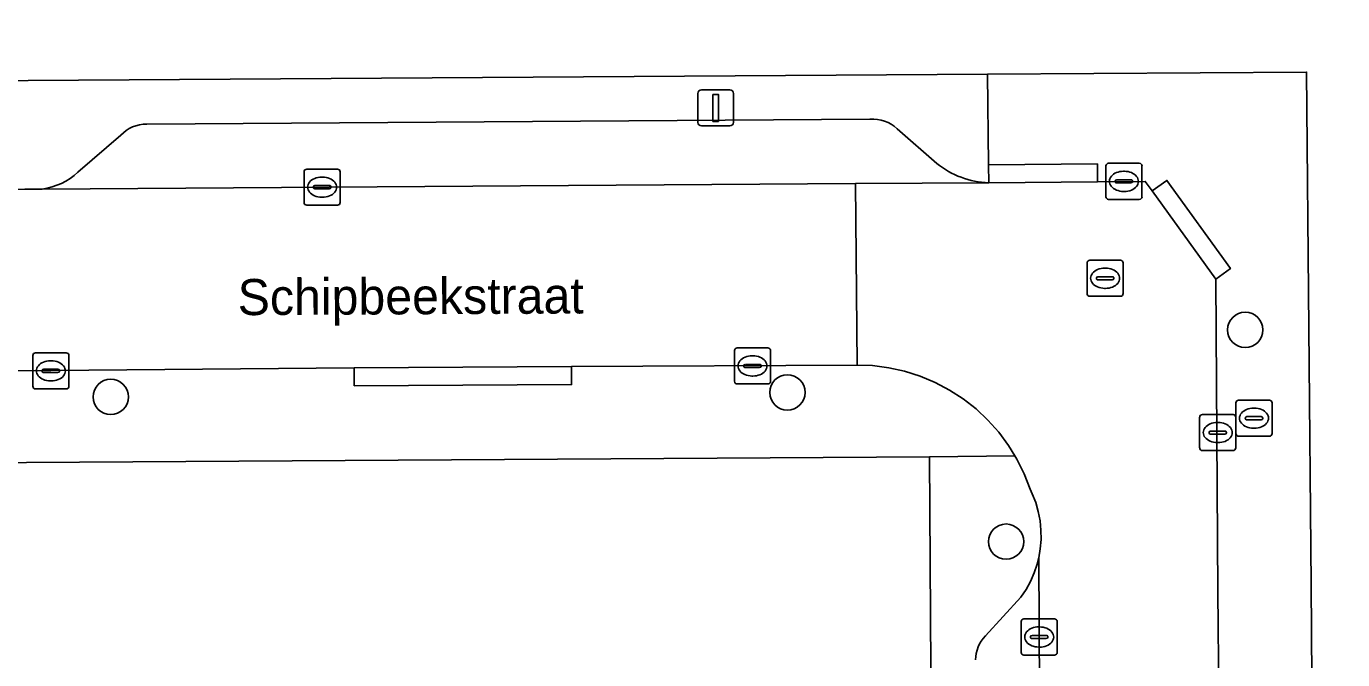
# Model space of a CAD drawing. Extents: x 157320 to 158835, y 386650 to 388491.
# Drawn here: x 157943.32 to 157979.8, y 387664.06 to 387681.62 of the extents above; entities that cross this region are included whole.
import ezdxf

# ---------------------------------------------------------------- set-up
doc = ezdxf.new("R2010")
doc.units = 0
for name, color, linetype in [('IMGEO_Boom', 7, 'Continuous'), ('IMGEO_Brandkraan', 7, 'Continuous'), ('IMGEO_Erf', 7, 'Continuous'), ('IMGEO_Kolk', 7, 'Continuous'), ('IMGEO_Lichtmast', 7, 'Continuous'), ('IMGEO_Openbare_ruimte_label', 7, 'Continuous'), ('IMGEO_Parkeervlak_open', 7, 'Continuous'), ('IMGEO_Rijbaan_lokaal_open', 7, 'Continuous'), ('IMGEO_Rioolput', 7, 'Continuous'), ('IMGEO_Voetpad_open', 7, 'Continuous')]:
    doc.layers.add(name, color=color, linetype=linetype)

msp = doc.modelspace()

# ---------------------------------------------------------------- linework, layer by layer
at = {"layer": 'IMGEO_Boom'}
for centre in [(157977.095, 387673.203), (157964.41, 387671.468), (157945.66, 387671.345), (157970.47, 387667.332)]:
    msp.add_circle(centre, 0.489, dxfattribs=at)
at = {"layer": 'IMGEO_Brandkraan'}
for p, q in [((157976.838, 387670.328), (157976.838, 387671.18)), ((157976.913, 387671.254), (157977.765, 387671.254)), ((157977.839, 387671.18), (157977.839, 387670.328)), ((157977.14, 387670.797), (157977.538, 387670.797)), ((157977.326, 387671.034), (157977.351, 387671.034)), ((157977.097, 387670.748), (157977.097, 387670.76)), ((157977.535, 387670.711), (157977.137, 387670.711)), ((157977.349, 387670.474), (157977.324, 387670.474)), ((157977.581, 387670.76), (157977.581, 387670.748)), ((157977.765, 387670.254), (157976.913, 387670.254))]:
    msp.add_line(p, q, dxfattribs=at)
for points in [[(157976.838, 387670.328), (157976.838, 387671.18)], [(157976.913, 387671.254), (157977.765, 387671.254)], [(157977.839, 387671.18), (157977.839, 387670.328)], [(157977.765, 387670.254), (157976.913, 387670.254)]]:
    msp.add_lwpolyline(points, dxfattribs=at)
for centre, radius, start, end in [((157976.915, 387671.178), 0.0765, 91.552, 178.448), ((157976.915, 387671.178), 0.0765, 91.552, 178.448), ((157977.763, 387671.178), 0.0765, 1.552, 88.448), ((157977.763, 387671.178), 0.0765, 1.552, 88.448), ((157977.137, 387670.757), 0.0403, 85.8775, 175.7526), ((157977.542, 387670.759), 0.0386, 1.7309, 96.639), ((157977.134, 387670.747), 0.0366, 178.938, 274.7102), ((157977.538, 387670.754), 0.043, 264.8664, 352.4533), ((157976.915, 387670.33), 0.0765, 181.552, 268.448), ((157976.915, 387670.33), 0.0765, 181.552, 268.448), ((157977.763, 387670.33), 0.0765, 271.552, 358.448), ((157977.763, 387670.33), 0.0765, 271.552, 358.448)]:
    msp.add_arc(centre, radius, start, end, dxfattribs=at)
for centre, major_axis, ratio, start_param, end_param in [((157977.325, 387670.754), (-0.387, 0.002), 0.722429, 4.712389, 7.853982), ((157977.35, 387670.754), (-0.39, 0.002), 0.717154, 1.570796, 4.712389)]:
    msp.add_ellipse(centre, major_axis=major_axis, ratio=ratio, start_param=start_param, end_param=end_param, dxfattribs=at)
at = {"layer": 'IMGEO_Erf'}
for points in [[(157879.753, 387772.965), (157881.386, 387750), (157882.31, 387736.704), (157882.388, 387735.931), (157882.547, 387718.802), (157882.583, 387714.932), (157882.685, 387703.982), (157882.918, 387679.673), (157935.559, 387680.067), (157935.373, 387702.056), (157932.007, 387704.554), (157921.102, 387704.43), (157921.002, 387713.451), (157944.155, 387713.802), (157944.281, 387710.855), (157940.402, 387707.577), (157940.566, 387680.099), (157969.955, 387680.292), (157978.794, 387680.35), (157978.925, 387666.151), (157979.338, 387606.891), (157992.207, 387607.036)], [(157935.463, 387637.473), (157968.551, 387637.473), (157968.348, 387669.681), (157882.963, 387669.147)]]:
    msp.add_lwpolyline(points, dxfattribs=at)
at = {"layer": 'IMGEO_Kolk'}
for p, q in [((157973.234, 387676.895), (157973.234, 387677.747)), ((157973.309, 387677.821), (157974.161, 387677.821)), ((157974.235, 387677.747), (157974.235, 387676.895)), ((157951.016, 387676.734), (157951.016, 387677.586)), ((157951.091, 387677.66), (157951.943, 387677.66)), ((157951.504, 387677.44), (157951.529, 387677.44)), ((157952.017, 387677.586), (157952.017, 387676.734)), ((157973.536, 387677.364), (157973.934, 387677.364)), ((157973.722, 387677.601), (157973.747, 387677.601)), ((157951.275, 387677.154), (157951.275, 387677.166)), ((157951.713, 387677.117), (157951.315, 387677.117)), ((157951.318, 387677.203), (157951.716, 387677.203)), ((157951.759, 387677.166), (157951.759, 387677.154)), ((157973.493, 387677.315), (157973.493, 387677.327)), ((157973.931, 387677.278), (157973.533, 387677.278)), ((157973.745, 387677.041), (157973.72, 387677.041)), ((157973.977, 387677.327), (157973.977, 387677.315)), ((157951.943, 387676.66), (157951.091, 387676.66)), ((157951.527, 387676.88), (157951.502, 387676.88)), ((157974.161, 387676.821), (157973.309, 387676.821)), ((157962.942, 387671.777), (157962.942, 387672.629)), ((157963.017, 387672.703), (157963.869, 387672.703)), ((157963.943, 387672.629), (157963.943, 387671.777)), ((157943.501, 387671.641), (157943.501, 387672.493)), ((157943.576, 387672.567), (157944.428, 387672.567)), ((157943.989, 387672.347), (157944.014, 387672.347)), ((157944.502, 387672.493), (157944.502, 387671.641)), ((157963.244, 387672.246), (157963.642, 387672.246)), ((157963.43, 387672.483), (157963.455, 387672.483)), ((157943.76, 387672.061), (157943.76, 387672.073)), ((157944.198, 387672.024), (157943.8, 387672.024)), ((157943.803, 387672.11), (157944.201, 387672.11)), ((157944.244, 387672.073), (157944.244, 387672.061)), ((157963.201, 387672.197), (157963.201, 387672.209)), ((157963.639, 387672.16), (157963.241, 387672.16)), ((157963.453, 387671.923), (157963.428, 387671.923)), ((157963.685, 387672.209), (157963.685, 387672.197)), ((157944.428, 387671.567), (157943.576, 387671.567)), ((157944.012, 387671.787), (157943.987, 387671.787)), ((157963.869, 387671.703), (157963.017, 387671.703)), ((157975.908, 387670.856), (157976.76, 387670.856)), ((157975.833, 387669.93), (157975.833, 387670.782)), ((157976.321, 387670.636), (157976.346, 387670.636)), ((157976.834, 387670.782), (157976.834, 387669.93)), ((157976.092, 387670.35), (157976.092, 387670.362)), ((157976.53, 387670.313), (157976.132, 387670.313)), ((157976.135, 387670.399), (157976.533, 387670.399)), ((157976.344, 387670.076), (157976.319, 387670.076)), ((157976.576, 387670.362), (157976.576, 387670.35)), ((157976.76, 387669.856), (157975.908, 387669.856)), ((157970.886, 387664.262), (157970.886, 387665.114)), ((157970.961, 387665.188), (157971.813, 387665.188)), ((157971.374, 387664.968), (157971.399, 387664.968)), ((157971.887, 387665.114), (157971.887, 387664.262)), ((157971.145, 387664.682), (157971.145, 387664.694)), ((157971.583, 387664.645), (157971.185, 387664.645)), ((157971.188, 387664.731), (157971.586, 387664.731)), ((157971.629, 387664.694), (157971.629, 387664.682)), ((157971.397, 387664.408), (157971.372, 387664.408)), ((157971.813, 387664.188), (157970.961, 387664.188))]:
    msp.add_line(p, q, dxfattribs=at)
for points in [[(157973.234, 387676.895), (157973.234, 387677.747)], [(157973.309, 387677.821), (157974.161, 387677.821)], [(157974.235, 387677.747), (157974.235, 387676.895)], [(157951.016, 387676.734), (157951.016, 387677.586)], [(157951.091, 387677.66), (157951.943, 387677.66)], [(157952.017, 387677.586), (157952.017, 387676.734)], [(157951.943, 387676.66), (157951.091, 387676.66)], [(157974.161, 387676.821), (157973.309, 387676.821)], [(157962.942, 387671.777), (157962.942, 387672.629)], [(157963.017, 387672.703), (157963.869, 387672.703)], [(157963.943, 387672.629), (157963.943, 387671.777)], [(157943.501, 387671.641), (157943.501, 387672.493)], [(157943.576, 387672.567), (157944.428, 387672.567)], [(157944.502, 387672.493), (157944.502, 387671.641)], [(157944.428, 387671.567), (157943.576, 387671.567)], [(157963.869, 387671.703), (157963.017, 387671.703)], [(157975.908, 387670.856), (157976.76, 387670.856)], [(157975.833, 387669.93), (157975.833, 387670.782)], [(157976.834, 387670.782), (157976.834, 387669.93)], [(157976.76, 387669.856), (157975.908, 387669.856)], [(157970.886, 387664.262), (157970.886, 387665.114)], [(157970.961, 387665.188), (157971.813, 387665.188)], [(157971.887, 387665.114), (157971.887, 387664.262)], [(157971.813, 387664.188), (157970.961, 387664.188)]]:
    msp.add_lwpolyline(points, dxfattribs=at)
for centre, radius, start, end in [((157973.311, 387677.745), 0.0765, 91.552, 178.448), ((157973.311, 387677.745), 0.0765, 91.552, 178.448), ((157974.159, 387677.745), 0.0765, 1.552, 88.448), ((157974.159, 387677.745), 0.0765, 1.552, 88.448), ((157951.093, 387677.584), 0.0765, 91.552, 178.448), ((157951.093, 387677.584), 0.0765, 91.552, 178.448), ((157951.941, 387677.584), 0.0765, 1.552, 88.448), ((157951.941, 387677.584), 0.0765, 1.552, 88.448), ((157973.533, 387677.324), 0.0403, 85.8775, 175.7526), ((157973.938, 387677.326), 0.0386, 1.7309, 96.639), ((157951.315, 387677.163), 0.0403, 85.8775, 175.7526), ((157951.312, 387677.153), 0.0366, 178.938, 274.7102), ((157951.716, 387677.16), 0.043, 264.8664, 352.4533), ((157951.72, 387677.165), 0.0386, 1.7309, 96.639), ((157973.53, 387677.314), 0.0366, 178.938, 274.7102), ((157973.934, 387677.321), 0.043, 264.8664, 352.4533), ((157951.093, 387676.736), 0.0765, 181.552, 268.448), ((157951.093, 387676.736), 0.0765, 181.552, 268.448), ((157951.941, 387676.736), 0.0765, 271.552, 358.448), ((157951.941, 387676.736), 0.0765, 271.552, 358.448), ((157973.311, 387676.897), 0.0765, 181.552, 268.448), ((157973.311, 387676.897), 0.0765, 181.552, 268.448), ((157974.159, 387676.897), 0.0765, 271.552, 358.448), ((157974.159, 387676.897), 0.0765, 271.552, 358.448), ((157963.019, 387672.627), 0.0765, 91.552, 178.448), ((157963.019, 387672.627), 0.0765, 91.552, 178.448), ((157963.867, 387672.627), 0.0765, 1.552, 88.448), ((157963.867, 387672.627), 0.0765, 1.552, 88.448), ((157943.578, 387672.491), 0.0765, 91.552, 178.448), ((157943.578, 387672.491), 0.0765, 91.552, 178.448), ((157944.426, 387672.491), 0.0765, 1.552, 88.448), ((157944.426, 387672.491), 0.0765, 1.552, 88.448), ((157963.241, 387672.206), 0.0403, 85.8775, 175.7526), ((157963.646, 387672.208), 0.0386, 1.7309, 96.639), ((157943.8, 387672.07), 0.0403, 85.8775, 175.7526), ((157943.797, 387672.06), 0.0366, 178.938, 274.7102), ((157944.201, 387672.067), 0.043, 264.8664, 352.4533), ((157944.205, 387672.072), 0.0386, 1.7309, 96.639), ((157963.238, 387672.196), 0.0366, 178.938, 274.7102), ((157963.642, 387672.203), 0.043, 264.8664, 352.4533), ((157943.578, 387671.643), 0.0765, 181.552, 268.448), ((157943.578, 387671.643), 0.0765, 181.552, 268.448), ((157944.426, 387671.643), 0.0765, 271.552, 358.448), ((157944.426, 387671.643), 0.0765, 271.552, 358.448), ((157963.019, 387671.779), 0.0765, 181.552, 268.448), ((157963.019, 387671.779), 0.0765, 181.552, 268.448), ((157963.867, 387671.779), 0.0765, 271.552, 358.448), ((157963.867, 387671.779), 0.0765, 271.552, 358.448), ((157975.91, 387670.78), 0.0765, 91.552, 178.448), ((157975.91, 387670.78), 0.0765, 91.552, 178.448), ((157976.758, 387670.78), 0.0765, 1.552, 88.448), ((157976.758, 387670.78), 0.0765, 1.552, 88.448), ((157976.132, 387670.359), 0.0403, 85.8775, 175.7526), ((157976.129, 387670.349), 0.0366, 178.938, 274.7102), ((157976.533, 387670.356), 0.043, 264.8664, 352.4533), ((157976.537, 387670.361), 0.0386, 1.7309, 96.639), ((157975.91, 387669.932), 0.0765, 181.552, 268.448), ((157975.91, 387669.932), 0.0765, 181.552, 268.448), ((157976.758, 387669.932), 0.0765, 271.552, 358.448), ((157976.758, 387669.932), 0.0765, 271.552, 358.448), ((157970.963, 387665.112), 0.0765, 91.552, 178.448), ((157970.963, 387665.112), 0.0765, 91.552, 178.448), ((157971.811, 387665.112), 0.0765, 1.552, 88.448), ((157971.811, 387665.112), 0.0765, 1.552, 88.448), ((157971.185, 387664.691), 0.0403, 85.8775, 175.7526), ((157971.182, 387664.681), 0.0366, 178.938, 274.7102), ((157971.586, 387664.688), 0.043, 264.8664, 352.4533), ((157971.59, 387664.693), 0.0386, 1.7309, 96.639), ((157970.963, 387664.264), 0.0765, 181.552, 268.448), ((157970.963, 387664.264), 0.0765, 181.552, 268.448), ((157971.811, 387664.264), 0.0765, 271.552, 358.448), ((157971.811, 387664.264), 0.0765, 271.552, 358.448)]:
    msp.add_arc(centre, radius, start, end, dxfattribs=at)
for centre, major_axis, ratio, start_param, end_param in [((157951.503, 387677.16), (-0.387, 0.002), 0.722429, 4.712389, 7.853982), ((157951.528, 387677.16), (-0.39, 0.002), 0.717154, 1.570796, 4.712389), ((157973.721, 387677.321), (-0.387, 0.002), 0.722429, 4.712389, 7.853982), ((157973.746, 387677.321), (-0.39, 0.002), 0.717154, 1.570796, 4.712389), ((157943.988, 387672.067), (-0.387, 0.002), 0.722429, 4.712389, 7.853982), ((157944.013, 387672.067), (-0.39, 0.002), 0.717154, 1.570796, 4.712389), ((157963.429, 387672.203), (-0.387, 0.002), 0.722429, 4.712389, 7.853982), ((157963.454, 387672.203), (-0.39, 0.002), 0.717154, 1.570796, 4.712389), ((157976.32, 387670.356), (-0.387, 0.002), 0.722429, 4.712389, 7.853982), ((157976.345, 387670.356), (-0.39, 0.002), 0.717154, 1.570796, 4.712389), ((157971.373, 387664.688), (-0.387, 0.002), 0.722429, 4.712389, 7.853982), ((157971.398, 387664.688), (-0.39, 0.002), 0.717154, 1.570796, 4.712389)]:
    msp.add_ellipse(centre, major_axis=major_axis, ratio=ratio, start_param=start_param, end_param=end_param, dxfattribs=at)
at = {"layer": 'IMGEO_Lichtmast'}
for p, q in [((157961.927, 387678.957), (157961.927, 387679.757)), ((157961.927, 387679.757), (157961.927, 387678.957)), ((157962.027, 387679.857), (157962.817, 387679.857)), ((157962.817, 387679.857), (157962.027, 387679.857)), ((157962.917, 387679.757), (157962.917, 387678.957)), ((157962.917, 387678.957), (157962.917, 387679.757)), ((157962.817, 387678.857), (157962.027, 387678.857)), ((157962.027, 387678.857), (157962.817, 387678.857))]:
    msp.add_line(p, q, dxfattribs=at)
msp.add_lwpolyline([(157962.347, 387679.732), (157962.497, 387679.732), (157962.497, 387678.982), (157962.347, 387678.982), (157962.347, 387679.732)], dxfattribs=at)
for centre, start, end in [((157962.027, 387679.757), 90, 180), ((157962.027, 387679.757), 90, 180), ((157962.817, 387679.757), 0, 90), ((157962.817, 387679.757), 360, 90), ((157962.027, 387678.957), 180, 270), ((157962.027, 387678.957), 180, 270), ((157962.817, 387678.957), 270, 0), ((157962.817, 387678.957), 270, 0)]:
    msp.add_arc(centre, 0.1, start, end, dxfattribs=at)
at = {"layer": 'IMGEO_Parkeervlak_open'}
for points in [[(157966.697, 387679.042), (157946.657, 387678.909)], [(157945.936, 387678.597), (157944.752, 387677.577)], [(157968.547, 387677.818), (157967.451, 387678.78)], [(157943.763, 387677.106), (157966.301, 387677.259), (157969.987, 387677.284)], [(157971.528, 387637.19), (157971.372, 387666.879), (157971.33, 387666.711), (157971.25, 387666.466), (157971.147, 387666.23), (157971.025, 387666.004), (157970.882, 387665.789), (157969.896, 387664.72), (157969.836, 387664.65), (157969.783, 387664.574), (157969.737, 387664.495), (157969.698, 387664.411), (157969.667, 387664.324), (157969.644, 387664.235), (157969.629, 387664.144), (157969.622, 387664.052)]]:
    msp.add_lwpolyline(points, dxfattribs=at)
for centre, radius, start, end in [((157946.651, 387677.934), 0.975, 89.6333, 137.1661), ((157966.788, 387678.087), 0.959, 46.2509, 95.4265), ((157970.059, 387679.687), 2.404, 231.0265, 268.2806), ((157943.506, 387678.919), 1.831, 278.0561, 312.8751)]:
    msp.add_arc(centre, radius, start, end, dxfattribs=at)
at = {"layer": 'IMGEO_Rijbaan_lokaal_open'}
msp.add_lwpolyline([(157966.301, 387677.259), (157943.763, 387677.106), (157943.277, 387677.103), (157942.752, 387677.088), (157933.042, 387677.052), (157932.352, 387677.044), (157882.95, 387676.751), (157882.977, 387671.7), (157892.84, 387671.748), (157899.613, 387671.791), (157912.876, 387671.87), (157918.901, 387671.908), (157932.722, 387672.014), (157938.743, 387672.033), (157952.405, 387672.154), (157958.429, 387672.184), (157966.339, 387672.228)], close=True, dxfattribs=at)
msp.add_lwpolyline([(157976.362, 387663.033), (157976.34, 387665.951), (157976.28, 387674.611), (157974.519, 387677.057), (157974.326, 387677.317), (157973.004, 387677.307), (157969.987, 387677.284), (157966.301, 387677.259), (157966.339, 387672.228), (157966.769, 387672.211), (157967.217, 387672.153), (157967.658, 387672.056), (157968.088, 387671.919), (157968.504, 387671.745), (157968.903, 387671.534), (157969.282, 387671.289), (157969.637, 387671.01), (157969.966, 387670.701), (157970.266, 387670.364), (157970.535, 387670.002), (157970.71, 387669.715), (157970.77, 387669.617), (157970.97, 387669.212), (157971.133, 387668.791), (157971.196, 387668.657), (157971.289, 387668.415), (157971.36, 387668.165), (157971.409, 387667.91), (157971.434, 387667.652), (157971.437, 387667.393), (157971.416, 387667.135), (157971.372, 387666.879), (157971.528, 387637.19)], dxfattribs=at)
at = {"layer": 'IMGEO_Rioolput'}
for p, q in [((157972.712, 387674.208), (157972.712, 387675.06)), ((157972.787, 387675.134), (157973.639, 387675.134)), ((157973.2, 387674.914), (157973.225, 387674.914)), ((157973.713, 387675.06), (157973.713, 387674.208)), ((157972.971, 387674.628), (157972.971, 387674.64)), ((157973.409, 387674.591), (157973.011, 387674.591)), ((157973.014, 387674.677), (157973.412, 387674.677)), ((157973.455, 387674.64), (157973.455, 387674.628)), ((157973.639, 387674.134), (157972.787, 387674.134)), ((157973.223, 387674.354), (157973.198, 387674.354))]:
    msp.add_line(p, q, dxfattribs=at)
for points in [[(157972.712, 387674.208), (157972.712, 387675.06)], [(157972.787, 387675.134), (157973.639, 387675.134)], [(157973.713, 387675.06), (157973.713, 387674.208)], [(157973.639, 387674.134), (157972.787, 387674.134)]]:
    msp.add_lwpolyline(points, dxfattribs=at)
for centre, radius, start, end in [((157972.789, 387675.058), 0.0765, 91.552, 178.448), ((157972.789, 387675.058), 0.0765, 91.552, 178.448), ((157973.637, 387675.058), 0.0765, 1.552, 88.448), ((157973.637, 387675.058), 0.0765, 1.552, 88.448), ((157973.011, 387674.637), 0.0403, 85.8775, 175.7526), ((157973.008, 387674.627), 0.0366, 178.938, 274.7102), ((157973.412, 387674.634), 0.043, 264.8664, 352.4533), ((157973.416, 387674.639), 0.0386, 1.7309, 96.639), ((157972.789, 387674.21), 0.0765, 181.552, 268.448), ((157972.789, 387674.21), 0.0765, 181.552, 268.448), ((157973.637, 387674.21), 0.0765, 271.552, 358.448), ((157973.637, 387674.21), 0.0765, 271.552, 358.448)]:
    msp.add_arc(centre, radius, start, end, dxfattribs=at)
for centre, major_axis, ratio, start_param, end_param in [((157973.199, 387674.634), (-0.387, 0.002), 0.722429, 4.712389, 7.853982), ((157973.224, 387674.634), (-0.39, 0.002), 0.717154, 1.570796, 4.712389)]:
    msp.add_ellipse(centre, major_axis=major_axis, ratio=ratio, start_param=start_param, end_param=end_param, dxfattribs=at)
at = {"layer": 'IMGEO_Voetpad_open'}
for points in [[(157969.955, 387680.292), (157940.566, 387680.099), (157935.559, 387680.067), (157882.918, 387679.673), (157882.95, 387676.751)], [(157979.338, 387606.891), (157978.925, 387666.151), (157978.794, 387680.35), (157969.955, 387680.292), (157969.984, 387677.783), (157973.001, 387677.806), (157973.004, 387677.307), (157974.326, 387677.317), (157974.519, 387677.057), (157974.924, 387677.349), (157976.685, 387674.903), (157976.28, 387674.611), (157976.34, 387665.951), (157976.362, 387663.033), (157976.861, 387663.035), (157976.889, 387657.013), (157976.39, 387657.011), (157976.502, 387644.941), (157977.001, 387644.942), (157977.016, 387638.949), (157976.517, 387638.948), (157976.59, 387632.364)], [(157969.987, 387677.284), (157969.984, 387677.783), (157969.955, 387680.292)], [(157946.657, 387678.909), (157966.697, 387679.042)], [(157944.752, 387677.577), (157945.936, 387678.597)], [(157967.451, 387678.78), (157968.547, 387677.818)], [(157932.352, 387677.044), (157933.042, 387677.052), (157933.038, 387678.092), (157942.748, 387678.128), (157942.752, 387677.088), (157943.277, 387677.103), (157943.763, 387677.106)], [(157882.963, 387669.147), (157968.348, 387669.681), (157970.71, 387669.715), (157970.535, 387670.002), (157970.266, 387670.364), (157969.966, 387670.701), (157969.637, 387671.01), (157969.282, 387671.289), (157968.903, 387671.534), (157968.504, 387671.745), (157968.088, 387671.919), (157967.658, 387672.056), (157967.217, 387672.153), (157966.769, 387672.211), (157966.339, 387672.228), (157958.429, 387672.184), (157958.431, 387671.685), (157952.407, 387671.655), (157952.405, 387672.154), (157938.743, 387672.033)], [(157969.622, 387664.052), (157969.629, 387664.144), (157969.644, 387664.235), (157969.667, 387664.324), (157969.698, 387664.411), (157969.737, 387664.495), (157969.783, 387664.574), (157969.836, 387664.65), (157969.896, 387664.72), (157970.882, 387665.789), (157971.025, 387666.004), (157971.147, 387666.23), (157971.25, 387666.466), (157971.33, 387666.711), (157971.372, 387666.879), (157971.416, 387667.135), (157971.437, 387667.393), (157971.434, 387667.652), (157971.409, 387667.91), (157971.36, 387668.165), (157971.289, 387668.415), (157971.196, 387668.657), (157971.133, 387668.791), (157970.97, 387669.212), (157970.77, 387669.617), (157970.71, 387669.715), (157968.348, 387669.681), (157968.551, 387637.473)]]:
    msp.add_lwpolyline(points, dxfattribs=at)
for points in [[(157973.004, 387677.307), (157973.001, 387677.806), (157969.984, 387677.783), (157969.987, 387677.284)], [(157976.28, 387674.611), (157976.685, 387674.903), (157974.924, 387677.349), (157974.519, 387677.057)], [(157952.405, 387672.154), (157952.407, 387671.655), (157958.431, 387671.685), (157958.429, 387672.184)]]:
    msp.add_lwpolyline(points, close=True, dxfattribs=at)
for centre, radius, start, end in [((157946.651, 387677.934), 0.975, 89.6333, 137.1661), ((157966.788, 387678.087), 0.959, 46.2509, 95.4265), ((157970.059, 387679.687), 2.404, 231.0265, 268.2806), ((157943.506, 387678.919), 1.831, 278.0561, 312.8751)]:
    msp.add_arc(centre, radius, start, end, dxfattribs=at)

# ---------------------------------------------------------------- texts
at = {"layer": 'IMGEO_Openbare_ruimte_label'}
msp.add_text('Schipbeekstraat', height=1, rotation=0.2865, dxfattribs=at).set_placement((157949.18, 387673.611))

doc.saveas('drawing.dxf')
